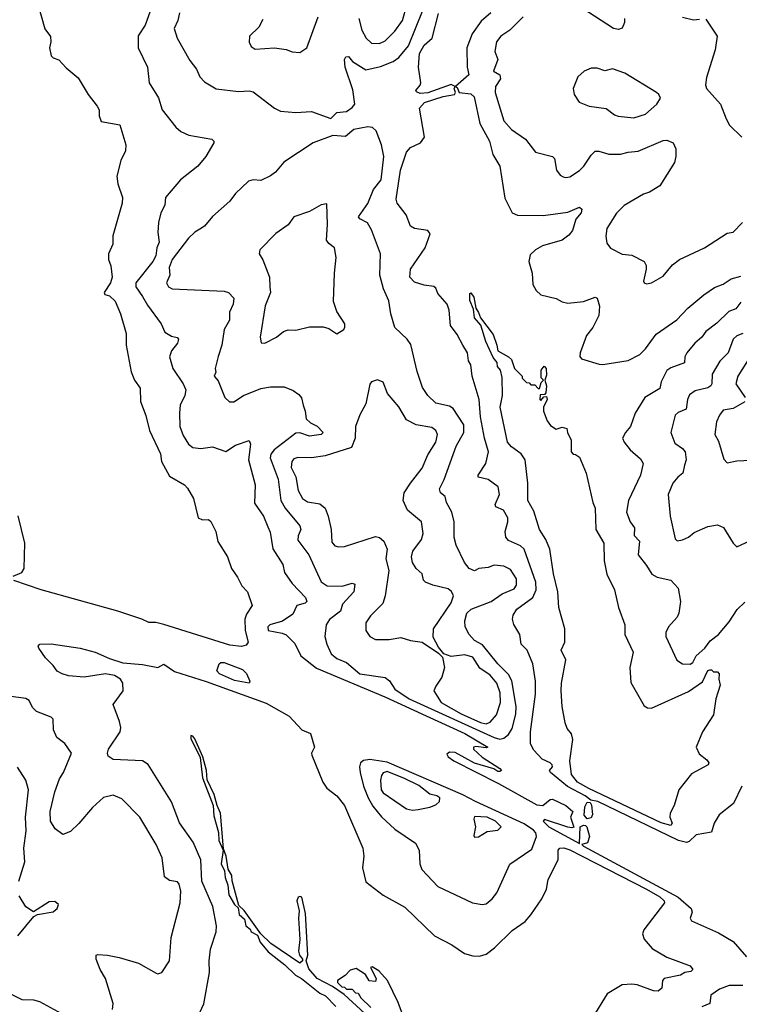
# Model space of a CAD drawing. Extents: x 1552294 to 1694791, y 811929 to 917222.
# Tile 460 of 643: x 1677623 to 1681327, y 832082 to 837150. Entities that reach past the tile are written whole.
import ezdxf

# ---------------------------------------------------------------- set-up
doc = ezdxf.new("R2010")
doc.units = 0

msp = doc.modelspace()

# ---------------------------------------------------------------- linework, layer by layer
at = {"layer": '0CON10XD'}
for points in [[(1677718.6, 837225), (1677753.2, 837103.2), (1677782.3, 837062.3), (1677783.9, 837036.1), (1677776, 837005), (1677785, 836963.3), (1677795, 836953.8), (1677825, 836943.3), (1677862.4, 836902.4), (1677925, 836850), (1677976.2, 836765), (1678022.5, 836705), (1678032.5, 836685), (1678032.5, 836655), (1678043.3, 836625), (1678138.6, 836608.6), (1678170, 836505), (1678167.5, 836475), (1678143.8, 836425), (1678123.8, 836345), (1678128.8, 836305), (1678152, 836235), (1678150.8, 836205), (1678103.4, 836036.6), (1678103.2, 835995), (1678080.7, 835945), (1678080.6, 835915), (1678093.3, 835883.3), (1678100, 835825), (1678090, 835795), (1678058, 835745), (1678061.2, 835735), (1678085, 835729.1), (1678115, 835700.6), (1678142.9, 835635), (1678171.5, 835535), (1678170.7, 835475), (1678196.4, 835336.4), (1678213.6, 835293.6), (1678242.7, 835252.7), (1678245.6, 835185), (1678272.2, 835112.2), (1678291.3, 835035), (1678347.3, 834915), (1678354.1, 834875), (1678395, 834800.5), (1678472, 834755), (1678487.6, 834737.6), (1678518, 834685), (1678542, 834585), (1678565, 834575.8), (1678595, 834578), (1678607.6, 834567.6), (1678632.5, 834515), (1678643.2, 834463.2), (1678692.9, 834385), (1678714.2, 834325), (1678745, 834280), (1678766, 834236), (1678795.7, 834205), (1678820.5, 834135), (1678790.6, 834089.4), (1678782.8, 834065), (1678783.2, 834005), (1678800, 833945), (1678789.1, 833930.9), (1678765, 833924.3)], [(1679368.4, 837155), (1679385.2, 837095), (1679407.4, 837055), (1679435, 837029.4), (1679475, 837026.8), (1679505, 837040.4), (1679555, 837090.7), (1679593.2, 837145), (1679616.9, 837225)], [(1678292.5, 837187.5), (1678269.1, 837120.9), (1678232.7, 837067.3), (1678232.5, 837005), (1678280.6, 836905), (1678289.4, 836825), (1678337.9, 836747.9), (1678356.2, 836685), (1678427, 836597), (1678453.4, 836573.4), (1678494.7, 836554.7), (1678612.5, 836535), (1678623.3, 836525), (1678623.3, 836515), (1678582, 836445), (1678540.8, 836395), (1678450.8, 836325), (1678374.5, 836235), (1678370.5, 836195), (1678350, 836155), (1678337.5, 836105), (1678334.5, 836055), (1678341.4, 836005), (1678329.2, 835975), (1678324.5, 835935), (1678308, 835905), (1678221.2, 835795), (1678221.3, 835775), (1678255, 835724.4), (1678280.5, 835680.5), (1678352.2, 835585), (1678370.7, 835540.7), (1678405, 835520), (1678434, 835514), (1678440, 835505), (1678435.5, 835485), (1678405.4, 835445), (1678394.7, 835414.7), (1678411.3, 835355), (1678465.4, 835275), (1678478.2, 835245), (1678473.6, 835215), (1678450, 835165), (1678445.4, 835125.4), (1678447.6, 835055), (1678465, 835009.2), (1678493.1, 834965), (1678515, 834948.5), (1678555, 834941.8), (1678615, 834951.9), (1678685, 834927.5), (1678735, 834960), (1678805, 834983.3), (1678810.8, 834965), (1678800.4, 834885), (1678835.3, 834755.3), (1678831.2, 834661.2), (1678878.1, 834595), (1678900.7, 834539.3), (1678912.8, 834512.8), (1678926, 834426), (1678977.3, 834345), (1678985.6, 834305), (1679025, 834247.8), (1679094.1, 834175), (1679101.5, 834155), (1679092.8, 834147.2), (1679049.2, 834135), (1679030.1, 834089.9), (1678976.2, 834053.8), (1678911.2, 834035), (1678900, 834025), (1678902, 834005), (1678975, 833992.5), (1678995, 833983.3), (1679039.1, 833939.1), (1679070.8, 833875), (1679151.9, 833811.9), (1679502.4, 833665), (1679715, 833567.1), (1679914.4, 833475), (1680032.5, 833405), (1680025, 833401.2), (1679971.2, 833408.8), (1679960, 833405), (1679960, 833395), (1680004.5, 833354.5), (1680095.5, 833295.5), (1680102.5, 833285), (1680095, 833280), (1680085, 833280), (1680064.4, 833294.4), (1679965, 833322.2), (1679865, 833377.7), (1679835, 833378.9), (1679821.2, 833368.8), (1679829.4, 833355), (1679857.8, 833335), (1680088, 833218), (1680285, 833109.2), (1680315.3, 833104.7), (1680354.6, 833135.4), (1680365, 833137.5), (1680435, 833106), (1680470.5, 833075), (1680458.9, 833045), (1680475.9, 832994.1), (1680465, 832990), (1680445, 832994.4), (1680325, 833032.5), (1680317.5, 833025), (1680347.5, 832995), (1680505, 832908.9), (1680508.9, 832995), (1680525, 833004.6), (1680535, 833002.5), (1680542.3, 832995), (1680556.6, 832945), (1680546.4, 832913.6), (1680517.5, 832905), (1680524.6, 832895), (1681013.4, 832633.4), (1681080, 832575), (1681084.6, 832555.4), (1681074.4, 832525), (1681080.7, 832510.7), (1681219.6, 832449.6), (1681295.7, 832405), (1681365, 832326.9)], [(1678445.3, 837185), (1678438.2, 837145), (1678419.1, 837105), (1678433.5, 837055), (1678499.5, 836939.5), (1678533.5, 836895), (1678550, 836855), (1678575, 836829.2), (1678635, 836793.3), (1678749.2, 836779.2), (1678805, 836783.1), (1678825, 836777.5), (1678934.6, 836694.6), (1678965, 836678.5), (1679045, 836672.3), (1679125, 836677.5), (1679225, 836640.8), (1679255, 836672.5), (1679305, 836676.9), (1679335, 836697.5), (1679348.1, 836715), (1679338.1, 836788.1), (1679299.1, 836905), (1679295.5, 836945), (1679301.9, 836958.1), (1679315, 836960), (1679335.8, 836935), (1679405, 836890.9), (1679481, 836909), (1679545.9, 836934.1), (1679574.8, 836955.2), (1679625.4, 837015), (1679696.8, 837193.2)], [(1681055, 832914.8), (1681015, 832924.2), (1680598.4, 833125), (1680563.3, 833133.3), (1680534.1, 833155), (1680443.2, 833203.2), (1680355.8, 833275), (1680350, 833285), (1680365, 833303.8), (1680363.5, 833315), (1680354.3, 833325), (1680313.4, 833343.4), (1680269.5, 833389.5), (1680252.4, 833422.4), (1680252.8, 833485), (1680278.6, 833678.6), (1680277.9, 833745), (1680265.4, 833835), (1680234.6, 833904.6), (1680204.2, 833935), (1680197.5, 833985), (1680166.4, 834036.4), (1680159.4, 834065), (1680163.1, 834085), (1680181.8, 834115), (1680264, 834176), (1680281.2, 834215), (1680280, 834255), (1680219.5, 834425), (1680201.5, 834441.5), (1680138.8, 834468.8), (1680125.4, 834485.4), (1680121.5, 834515), (1680136.5, 834565), (1680135.5, 834585), (1680113.3, 834625), (1680075, 834643.1), (1680070, 834655), (1680092.5, 834705), (1680085.7, 834745), (1680035, 834783.1), (1679984, 834795), (1679982.5, 834805), (1680022.9, 834865), (1680035.6, 834925.6), (1680015.5, 834995), (1679995.4, 835105), (1679988.8, 835195), (1679951.9, 835315), (1679945, 835372.5), (1679934.3, 835394.3), (1679927.8, 835435), (1679905, 835474), (1679875, 835528.6), (1679840.5, 835575), (1679833.1, 835655), (1679824.5, 835685), (1679775, 835740), (1679765, 835767.5), (1679755.7, 835775.7), (1679705, 835783.5), (1679655, 835799.5), (1679632.2, 835825), (1679634.4, 835865), (1679711.1, 835975), (1679736.7, 836046.7), (1679724, 836065), (1679655.3, 836075.3), (1679635, 836086.7), (1679612.5, 836145), (1679566.2, 836205), (1679560.6, 836225), (1679583.1, 836375), (1679615, 836467.1), (1679635, 836491.5), (1679685.7, 836515), (1679706.2, 836545), (1679680.5, 836695), (1679707.3, 836722.7), (1679803.9, 836753.9), (1679862.1, 836765), (1679865.8, 836775), (1679859.7, 836795), (1679864.6, 836805), (1679845, 836816.2), (1679725, 836773.3), (1679685, 836769.5), (1679665, 836777.5), (1679662.5, 836785), (1679685, 836812), (1679688.4, 836825), (1679676.7, 836905), (1679680.8, 836975), (1679705, 837018.7), (1679747.1, 837055), (1679778.3, 837181.7)], [(1680048.5, 837185), (1679998.8, 837141.2), (1679952.6, 837077.4), (1679924.6, 837005), (1679927.3, 836905), (1679935.3, 836865), (1679866, 836805), (1679875, 836800.9), (1679885.2, 836775.2), (1679945, 836768.1), (1679961.8, 836751.8), (1679992.5, 836615), (1680041.8, 836525), (1680058.9, 836455), (1680094, 836395), (1680121, 836231), (1680158.1, 836155), (1680185, 836142.9), (1680317.9, 836142.1), (1680445, 836158.2), (1680505, 836184), (1680516, 836175), (1680514, 836155), (1680486.7, 836123.3), (1680469.4, 836065), (1680449.8, 836040.2), (1680415, 836015.6), (1680314.7, 835985.3), (1680278.6, 835965), (1680250.9, 835939.1), (1680244.4, 835905), (1680261.9, 835845), (1680265, 835787.5), (1680282, 835755), (1680305, 835734.3), (1680385, 835714.3), (1680415, 835697.1), (1680445, 835690.9), (1680525, 835698.9), (1680585, 835721.2), (1680595.8, 835715.8), (1680608.6, 835675), (1680605, 835627.5), (1680573.5, 835565), (1680541.1, 835525), (1680507.5, 835435), (1680506.1, 835416.1), (1680515, 835404.2), (1680605.8, 835375.8), (1680625.7, 835375.7), (1680755, 835396.3), (1680815, 835425.8), (1680844.2, 835455), (1680899.3, 835530.7), (1681005, 835605.3), (1681061.8, 835665), (1681145, 835733.9), (1681199.3, 835770.7), (1681245, 835789.2), (1681285, 835815.6), (1681335, 835830)], [(1680736.9, 837155), (1680736, 837135), (1680724.1, 837105.9), (1680705, 837098.6), (1680680, 837105), (1680518.5, 837208.5)], [(1678875, 837150), (1678855, 837111.2), (1678806.2, 837065), (1678804.5, 837034.5), (1678815, 837011.2), (1678835, 836997.5), (1678935, 837004.5), (1678995, 836995.7), (1679026.4, 836983.6), (1679065, 836980), (1679102, 837005), (1679160.5, 837165)], [(1680215.7, 837165), (1680146.9, 837095), (1680100, 837065), (1680077.8, 837035), (1680068.9, 836985), (1680084.6, 836945), (1680062.9, 836885), (1680095.5, 836865.5)], [(1681035, 837162.9), (1681091.4, 837148.6), (1681122, 837152)], [(1681155, 837152.5), (1681213.3, 837065), (1681203.9, 836993.9), (1681157.8, 836852.2), (1681153.3, 836815), (1681158.9, 836795), (1681230.8, 836715), (1681258.9, 836638.9), (1681277.1, 836607.1), (1681340, 836545)], [(1680785, 836644.6), (1680845, 836663.1), (1680902, 836715), (1680921.2, 836745), (1680913.8, 836765), (1680901.2, 836775), (1680738, 836875), (1680675, 836897.5), (1680635, 836885.7), (1680595, 836899.4), (1680565, 836899.4), (1680528.8, 836885), (1680496.2, 836855), (1680472.5, 836795), (1680477.5, 836765), (1680502.5, 836725), (1680555, 836704), (1680642.3, 836692.3), (1680685, 836660), (1680703.2, 836653.2), (1680785, 836644.6)], [(1680095.5, 836865.5), (1680097.8, 836845), (1680072.1, 836805), (1680070.8, 836775), (1680115, 836629.2), (1680154.3, 836585), (1680226, 836535), (1680278.3, 836468.3), (1680366.2, 836445), (1680375.6, 836435), (1680385.6, 836375), (1680405, 836349.2), (1680420.6, 836340.6), (1680435, 836336.7), (1680455, 836340.9), (1680505, 836373.9), (1680527.8, 836395), (1680565, 836452.9), (1680585, 836473.1), (1680605, 836473.3), (1680655, 836457.1), (1680715, 836457.1), (1680755, 836468.5), (1680807.4, 836472.6), (1680935, 836528.6), (1680955, 836529.2), (1680986.4, 836516.4), (1681000, 836485), (1681001.1, 836445), (1680994.4, 836415), (1680919.1, 836295), (1680865, 836261.3), (1680835, 836250.8), (1680735, 836192.8), (1680695.6, 836154.4), (1680646.1, 836075), (1680640.4, 836035), (1680645, 836000), (1680665, 835973.8), (1680725, 835942), (1680775, 835937.1), (1680837.5, 835905), (1680847.5, 835885), (1680847.5, 835865), (1680834.1, 835804.1), (1680837.5, 835795), (1680849.3, 835789.3), (1680875, 835796), (1680935, 835829.2), (1680982.7, 835887.3), (1681019.2, 835915), (1681148.8, 835975), (1681265, 836051.2), (1681295, 836055.8), (1681344.6, 836105.4)], [(1680095, 833447.1), (1680115, 833451.6), (1680139.1, 833470.9), (1680158.8, 833501.2), (1680177.1, 833575), (1680178.9, 833615), (1680156.7, 833746.7), (1680138.8, 833778.8), (1680084.1, 833835), (1680005, 833931.9), (1679965, 833954.1), (1679936.2, 833985), (1679916.4, 834025), (1679914.4, 834055), (1679925.6, 834095), (1679947.8, 834115), (1680049.4, 834155), (1680106.2, 834193.8), (1680169, 834221), (1680180.8, 834239.2), (1680181, 834271), (1680149.6, 834319.6), (1680115, 834337.8), (1680065, 834342.4), (1680035, 834329.8), (1679985.9, 834324.1), (1679963.6, 834313.6), (1679937.5, 834325), (1679912.5, 834355), (1679869.4, 834445), (1679859.4, 834485), (1679859.5, 834565), (1679848.1, 834615), (1679820, 834665), (1679813.1, 834695), (1679790, 834715), (1679784.5, 834735), (1679807.6, 834782.4), (1679869.4, 834955), (1679908.8, 835025), (1679910, 835065), (1679855, 835148.2), (1679835, 835160), (1679765, 835175.7), (1679724.3, 835215), (1679697, 835257), (1679669.6, 835339.6), (1679637, 835477), (1679618, 835505), (1679554.6, 835565), (1679533.1, 835635), (1679523.1, 835703.1), (1679496, 835765), (1679477.5, 835835), (1679481.2, 835945), (1679435, 836067.5), (1679414.3, 836104.3), (1679373.8, 836123.8), (1679367.5, 836135), (1679415, 836203.3), (1679444.4, 836275), (1679484, 836326), (1679498.5, 836445), (1679485.5, 836505), (1679457.9, 836577.9), (1679438.8, 836595), (1679415, 836598), (1679342.5, 836585), (1679300.9, 836549.1), (1679235, 836554.1), (1679134.6, 836515.4), (1678983.4, 836416.6), (1678940, 836365), (1678915, 836345.5), (1678865, 836322.5), (1678825, 836326.2), (1678801.9, 836318.1), (1678735, 836254.4), (1678705, 836215.6), (1678615, 836137.3), (1678575, 836086.2), (1678551.3, 836071.3), (1678525, 836056.6), (1678492.7, 836025), (1678408, 835915), (1678392.5, 835875), (1678396, 835835), (1678378.9, 835795), (1678388.6, 835775), (1678407.5, 835765), (1678675, 835751.8), (1678698, 835745), (1678725, 835716.7), (1678721.5, 835685), (1678702.5, 835645), (1678702.9, 835602.9), (1678676.5, 835555), (1678664.4, 835475), (1678644.6, 835415.4), (1678630, 835355), (1678633.3, 835335), (1678624, 835315), (1678645, 835290), (1678678.7, 835205), (1678703, 835183), (1678725, 835183.5), (1678775, 835215.4), (1678865, 835251.8), (1678915, 835260.3), (1678985, 835259.2), (1679031.2, 835241.2), (1679060.7, 835220.7), (1679073.2, 835203.2), (1679082, 835165), (1679093.3, 835135), (1679098, 835095), (1679119.4, 835075), (1679155, 835058), (1679185, 835024.2), (1679174.6, 835015.4), (1679115, 835006.2), (1679065, 835023.5), (1679045, 835021.4), (1678933.5, 834935), (1678915.9, 834914.1), (1678912.5, 834895), (1678953.5, 834785), (1678967.5, 834675), (1678990.3, 834635), (1679065.4, 834545), (1679070.5, 834525), (1679056.8, 834493.2), (1679055, 834471.2), (1679112.4, 834395), (1679175, 834256.4), (1679206.4, 834236.4), (1679283.9, 834233.9), (1679335, 834250), (1679347.9, 834245), (1679342.7, 834205), (1679285, 834140.6), (1679275.2, 834105), (1679217.8, 834062.2), (1679200, 834035), (1679194.5, 833975), (1679203.6, 833935), (1679226.6, 833886.6), (1679255, 833860.9), (1679305, 833840.5), (1679375, 833782.7), (1679505, 833763.6), (1679527.1, 833747.1), (1679555, 833704.6), (1679627.6, 833655), (1680064.8, 833455.2), (1680095, 833447.1)], [(1678885, 835484.5), (1678945, 835516.2), (1678980.8, 835545), (1679005, 835552.9), (1679045, 835551.5), (1679115, 835568.6), (1679185, 835568), (1679215, 835560), (1679255, 835533.3), (1679292.5, 835555), (1679297, 835567), (1679296.7, 835585), (1679255, 835647.5), (1679238.7, 835698.7), (1679243.8, 835845), (1679253.1, 835925), (1679243.1, 835975), (1679215, 835997.3), (1679203.4, 836015), (1679208.4, 836095), (1679205, 836202.5), (1679175, 836196.7), (1679115, 836162.7), (1679035, 836134.4), (1679005, 836094.4), (1678941.5, 836048.5), (1678858.8, 835965), (1678856.2, 835945), (1678875, 835913.3), (1678908.9, 835825), (1678910.4, 835775), (1678914.7, 835745), (1678886.8, 835676.8), (1678861.8, 835515), (1678867.1, 835487.1), (1678885, 835484.5)], [(1680975, 833002.5), (1680925, 833015.2), (1680552.5, 833192.5), (1680493.7, 833225), (1680462.9, 833265), (1680454.7, 833335), (1680470.3, 833445), (1680463.6, 833473.6), (1680441.8, 833501.8), (1680431, 833531), (1680415.7, 833615), (1680410.7, 833695), (1680411.9, 833735), (1680434.6, 833855), (1680409.6, 833905), (1680429.7, 833945), (1680429.8, 834015), (1680397.9, 834125), (1680393.7, 834205), (1680371.8, 834298.2), (1680351.7, 834425), (1680331.9, 834475), (1680299.1, 834525), (1680269.5, 834619.5), (1680238.2, 834675), (1680238.2, 834765), (1680224.4, 834884.4), (1680204.4, 834914.4), (1680155, 834950.6), (1680134.7, 834975), (1680096.1, 835155), (1680108.5, 835215), (1680107.6, 835307.6), (1680097.7, 835345), (1680083.1, 835365), (1680080.5, 835385), (1680060.1, 835410.1), (1680023.3, 835493.3), (1679997.5, 835577.5), (1679964.1, 835615), (1679959.6, 835659.6), (1679940.5, 835705), (1679940.5, 835739.5), (1679945, 835743.3), (1679961.7, 835721.7), (1679972, 835665), (1679985, 835642.5), (1679994.6, 835614.6), (1680059.8, 835529.8), (1680080, 835475), (1680084, 835445), (1680140, 835415), (1680155, 835400), (1680170, 835355), (1680210, 835315), (1680210, 835305), (1680231.7, 835281.7), (1680245, 835280), (1680255, 835270), (1680275, 835270), (1680291.7, 835251.7), (1680298.3, 835251.7), (1680308.3, 835281.7), (1680320, 835295), (1680306.7, 835306.7), (1680306.7, 835345), (1680323, 835367), (1680333.6, 835353.6), (1680335, 835320), (1680326, 835295), (1680335.4, 835265.4), (1680331.7, 835228.3), (1680325, 835220), (1680301.7, 835218.3), (1680300, 835195), (1680305, 835190), (1680321.7, 835208.3), (1680335, 835210), (1680339.2, 835195), (1680318.8, 835155), (1680320, 835135), (1680338.6, 835085), (1680355, 835061.2), (1680385, 835042.5), (1680415, 835052.5), (1680440, 835045), (1680442.5, 835025), (1680462.5, 834985), (1680462.5, 834925), (1680473, 834913), (1680485, 834912.5), (1680505, 834897.5), (1680538.6, 834815), (1680573.3, 834665), (1680585.3, 834635.3), (1680589.3, 834525), (1680629.4, 834455), (1680631.3, 834365), (1680645.3, 834295.3), (1680684.2, 834215), (1680705.4, 834125), (1680738.9, 834035), (1680738.5, 833985), (1680781.8, 833895), (1680764.1, 833815), (1680768.8, 833738.8), (1680837.7, 833617.7), (1680855, 833607.5), (1680875, 833606.2), (1681065, 833691.4), (1681137.8, 833742.2), (1681165, 833799.2), (1681175, 833804), (1681185, 833803.3), (1681195, 833792.5), (1681215, 833792.5), (1681223.3, 833783.3), (1681221.2, 833755), (1681229.2, 833725), (1681206.2, 833653.8), (1681195, 833572), (1681138.1, 833485), (1681105.6, 833405), (1681120.6, 833370.6), (1681160.7, 833340.7), (1681170, 833325), (1681167.5, 833315), (1681082.1, 833267.9), (1681016.2, 833185), (1680992.5, 833105), (1680971.9, 833065), (1680969.4, 833045), (1680981.5, 833015), (1680975, 833002.5)], [(1681334.8, 835695.2), (1681308.8, 835661.2), (1681272.9, 835647.1), (1681211.6, 835588.4), (1681154.6, 835545.4), (1681133.7, 835515), (1681098.4, 835485), (1681057.6, 835435), (1681047.8, 835415), (1681045, 835383.1), (1680975, 835357.8), (1680955, 835344.5), (1680924.6, 835285), (1680918.2, 835251.8), (1680841.8, 835205), (1680790.8, 835125), (1680766.5, 835055), (1680741.9, 835025), (1680726.9, 834995), (1680734.4, 834975), (1680765.7, 834935), (1680818.7, 834888.7), (1680832.5, 834865), (1680819.5, 834805), (1680756.9, 834675), (1680747.5, 834615), (1680765.4, 834565.4), (1680787.3, 834535), (1680785.7, 834495), (1680813.1, 834465), (1680806.5, 834395), (1680850.4, 834340.4), (1680877.5, 834295), (1680905, 834281.1), (1680975, 834264.2), (1681013, 834223), (1681024.4, 834155), (1681016.5, 834095), (1681007.5, 834075), (1680963.1, 834025), (1680949.5, 833995), (1680948.5, 833975), (1681005, 833853.8), (1681034.5, 833834.5), (1681075, 833831.8), (1681088.3, 833841.7), (1681104.5, 833875), (1681149.8, 833915), (1681177.6, 833952.4), (1681220.8, 833985), (1681275, 834050.4), (1681316.4, 834113.6), (1681355, 834151.3)], [(1681345.6, 835535), (1681315, 835523.1), (1681295.4, 835505), (1681270, 835435), (1681227.8, 835392.2), (1681187.3, 835325), (1681185.6, 835275), (1681180, 835265), (1681165, 835254.6), (1681100.2, 835239.8), (1681070.8, 835219.2), (1681060, 835195), (1681053.1, 835145), (1681012.5, 835127.5), (1680996.4, 835113.6), (1680974.6, 835025), (1680995, 834970), (1681035, 834942.2), (1681048.5, 834925), (1681053.8, 834885), (1681045, 834856.2), (1681036.9, 834815), (1681010.5, 834795), (1680985.5, 834764.5), (1680961.5, 834705), (1680972.1, 834595), (1680997.4, 834477.4), (1681007.5, 834467.5), (1681035, 834473.3), (1681065, 834486.9), (1681095, 834510.5), (1681165, 834541.1), (1681215, 834550), (1681245.7, 834535.7), (1681296.2, 834455), (1681315, 834436.7), (1681385, 834469.2)], [(1681402.7, 835445), (1681320.3, 835315), (1681310, 835275), (1681358, 835205)], [(1680024.8, 833525.2), (1680045, 833533.4), (1680077.4, 833572.6), (1680097.6, 833635), (1680097.3, 833685), (1680079.5, 833735), (1680045.3, 833775.3), (1679992, 833812), (1679955, 833869.3), (1679915, 833880), (1679845, 833872), (1679806.2, 833886.2), (1679779.3, 833919.3), (1679751.2, 833971.2), (1679754, 834015), (1679845, 834147.9), (1679856.4, 834185), (1679846.2, 834206.2), (1679829.5, 834219.5), (1679749.3, 834239.3), (1679712.5, 834255), (1679702, 834265), (1679695, 834297.5), (1679663.3, 834325), (1679645.6, 834355.6), (1679639.5, 834385), (1679646.2, 834415), (1679692.1, 834475), (1679700.8, 834505), (1679691.6, 834565), (1679619.5, 834625), (1679596.4, 834675), (1679602.1, 834715), (1679635.7, 834764.3), (1679695, 834841.1), (1679725, 834910), (1679766.1, 834975), (1679774.5, 835015), (1679765.3, 835035.3), (1679745, 835051.2), (1679663.8, 835063.8), (1679615, 835089.5), (1679575, 835157.5), (1679515.7, 835225), (1679495, 835283.8), (1679465, 835295.8), (1679435, 835286.2), (1679426.1, 835273.9), (1679405, 835172.5), (1679374.4, 835115.6), (1679351.9, 835055), (1679350.6, 834995), (1679331.7, 834948.3), (1679195, 834904.7), (1679125, 834895.3), (1679055, 834896.8), (1679035, 834888.7), (1679023.7, 834876.3), (1679020.3, 834845), (1679045, 834797.5), (1679056.9, 834726.9), (1679078.5, 834685), (1679105, 834668.7), (1679168.5, 834658.5), (1679195, 834635.6), (1679211.2, 834595), (1679226.5, 834525), (1679230.5, 834460.5), (1679245, 834442), (1679265, 834435.8), (1679295, 834438.1), (1679455, 834489.4), (1679475, 834484.2), (1679497.1, 834465), (1679515.5, 834425), (1679507.5, 834375), (1679523.3, 834315), (1679504.2, 834185), (1679492, 834145), (1679428.7, 834081.3), (1679404.3, 834045), (1679405.6, 834005), (1679425, 833974.2), (1679455, 833959.4), (1679525, 833960), (1679585, 833969.4), (1679635, 833954.3), (1679695, 833945.8), (1679778.8, 833888.8), (1679798.8, 833868.8), (1679809.4, 833815), (1679796.5, 833765), (1679765, 833719.2), (1679755.8, 833695), (1679792.1, 833635), (1679895, 833576.3), (1679995, 833532), (1680024.8, 833525.2)], [(1681355, 835182.5), (1681295, 835148.6), (1681245, 835140), (1681225, 835114), (1681210.2, 835079.8), (1681201.5, 835015), (1681220.6, 834980.6), (1681247.8, 834887.8), (1681265, 834868), (1681315, 834879.4), (1681425, 834884.3)], [(1677589.6, 834285), (1677634.4, 834305), (1677646.8, 834325), (1677649.5, 834455), (1677615, 834596)], [(1678765, 833924.3), (1678705, 833929.8), (1678365, 834036.3), (1678323.7, 834046.3), (1678287.5, 834047.5), (1678252.5, 834065), (1678128.8, 834105), (1677733.1, 834215), (1677593.8, 834263.8)], [(1678549.8, 832040.2), (1678571.5, 832085), (1678600.9, 832245), (1678598.2, 832305), (1678605.5, 832365), (1678634.5, 832455), (1678636.2, 832485), (1678616.8, 832585), (1678560.6, 832715), (1678555.2, 832825.2), (1678516.6, 832916.6), (1678445.3, 833015.3), (1678405, 833124.2), (1678285, 833315.6), (1678254.7, 833334.7), (1678105, 833342.5), (1678079.1, 833359.1), (1678075.7, 833375), (1678081.1, 833395), (1678140, 833485), (1678143.6, 833506.4), (1678137.4, 833537.4), (1678104.3, 833625), (1678155.2, 833694.8), (1678153.8, 833735), (1678141.9, 833755), (1678110.8, 833775), (1678065, 833783.6), (1677954.6, 833765.4), (1677875, 833772), (1677842.2, 833782.2), (1677816.5, 833796.5), (1677796.3, 833826.3), (1677755.5, 833865.5), (1677721.2, 833915), (1677718.8, 833925), (1677726.7, 833935), (1677785, 833938), (1677935, 833915.5), (1678012.2, 833895), (1678085, 833861.2), (1678155, 833839.4), (1678255, 833831.2), (1678335, 833816.2), (1678365, 833832.5), (1678419.5, 833795), (1678583.5, 833743.5), (1678892.2, 833632.2), (1679010, 833565), (1679075, 833494.3), (1679120, 833475), (1679140, 833405), (1679126, 833375), (1679127.5, 833365), (1679184.5, 833225), (1679204.1, 833194.1), (1679255, 833154.4), (1679295.4, 833105), (1679390, 832885), (1679394.2, 832845), (1679388, 832785), (1679405, 832712.5), (1679493.4, 832643.4), (1679605, 832582.5), (1679758, 832435), (1679847.8, 832387.8), (1679913.7, 832343.7), (1679955, 832331.4), (1679990.5, 832329.5), (1680025, 832340), (1680067.9, 832372.1), (1680158.9, 832461.1), (1680225, 832508.6), (1680255, 832542.5), (1680311.1, 832625), (1680335.6, 832675), (1680343.5, 832725), (1680395.3, 832825), (1680394.2, 832875), (1680403.7, 832886.3), (1680425, 832887.6), (1680455, 832876.6), (1680849.2, 832675), (1680918.1, 832635), (1680940.4, 832615), (1680942.5, 832605), (1680835.6, 832465), (1680828.6, 832445), (1680836.9, 832416.9), (1680879.5, 832369.5), (1680955, 832324.3), (1681075, 832280.7), (1681088.3, 832261.7), (1681078.7, 832251.3), (1681046.7, 832245), (1681025, 832231.9), (1680940, 832215), (1680932.2, 832205), (1680928.8, 832165), (1680910.5, 832149.5), (1680885, 832150.9), (1680801.6, 832181.6), (1680774.2, 832185.8), (1680725, 832181.4), (1680647.1, 832135), (1680573.3, 832015)], [(1678805, 833734.2), (1678729.3, 833749.3), (1678652.5, 833782.5), (1678637.7, 833797.7), (1678649.4, 833835), (1678658.3, 833841.7), (1678675, 833841.3), (1678769.4, 833805), (1678790.5, 833785), (1678807.5, 833745), (1678805, 833734.2)], [(1678100.8, 832055), (1678105.3, 832085.3), (1678064.3, 832215), (1678038.3, 832261.7), (1678016.7, 832315), (1678017.5, 832335), (1678025, 832338.8), (1678075, 832335.6), (1678135, 832322.9), (1678235, 832294.2), (1678325, 832242), (1678335, 832239.2), (1678355, 832246.2), (1678394.3, 832305.7), (1678402.9, 832425), (1678449.5, 832605), (1678453.5, 832665), (1678445, 832700), (1678435, 832712), (1678395, 832720), (1678367.9, 832737.9), (1678356.5, 832835), (1678326.4, 832905), (1678241.1, 833045), (1678148.9, 833138.9), (1678105, 833158.9), (1678055, 833146.9), (1677998.6, 833095), (1677927.8, 833012.2), (1677885, 832972), (1677845, 832956.7), (1677805.8, 832985.8), (1677781.9, 833025), (1677779.6, 833075), (1677805, 833175.8), (1677827.6, 833242.4), (1677848.5, 833275), (1677890.8, 833375), (1677855, 833423.8), (1677814.2, 833455), (1677797.5, 833495), (1677795, 833550), (1677785, 833560), (1677709.5, 833589.5), (1677689.1, 833609.1), (1677671.5, 833645), (1677655, 833656.4), (1677565, 833668.5)], [(1679400, 832035), (1679293, 832133), (1679233.6, 832173.6), (1679154.3, 832215), (1679111.1, 832265), (1679097.1, 832305), (1679106.7, 832335), (1679095, 832550), (1679075, 832633.3), (1679065, 832637.5), (1679056.4, 832633.6), (1679050, 832615), (1679062.3, 832562.3), (1679058.8, 832525), (1679065.6, 832415), (1679058.8, 832355), (1679064, 832335), (1679078.8, 832315), (1679078.8, 832305), (1679065, 832294.4), (1678915.6, 832395), (1678864.4, 832444.4), (1678778.6, 832565), (1678750.6, 832590.6), (1678717.1, 832717.1), (1678714.6, 832745), (1678697.1, 832777.1), (1678685.4, 832845), (1678671.7, 832881.7), (1678657.5, 833065), (1678639.5, 833105), (1678625, 833161.2), (1678587.7, 833237.7), (1678585.4, 833285), (1678565.4, 833355), (1678525, 833448), (1678515, 833462), (1678504.3, 833465.7), (1678505, 833450), (1678552.1, 833352.1), (1678565, 833246.7), (1678620, 833105), (1678622.2, 833052.2), (1678646.6, 832966.6), (1678648.7, 832925), (1678670, 832875), (1678660.9, 832805), (1678678.2, 832768.2), (1678680.4, 832735), (1678695.5, 832695.5), (1678699.2, 832645), (1678729.5, 832595), (1678748, 832578), (1678753.7, 832545), (1678780.6, 832520.6), (1678787.1, 832485), (1678809.4, 832469.4), (1678815, 832454.4), (1678847.5, 832437.5), (1678861.4, 832401.4), (1678902.6, 832352.6), (1678988.9, 832285), (1679042.2, 832232.2), (1679074, 832215), (1679168.7, 832138.7), (1679197.1, 832125), (1679250.6, 832070.6)], [(1680004.4, 832595.6), (1680025, 832599.4), (1680055, 832624.3), (1680078.5, 832655), (1680146, 832804), (1680259.2, 832880.8), (1680282.8, 832945), (1680280, 832965), (1680268.8, 832978.8), (1680220.6, 833010.6), (1679970, 833125), (1679905, 833160.5), (1679515, 833328.2), (1679425, 833341.6), (1679392.4, 833337.6), (1679376.9, 833325), (1679371.9, 833305), (1679375.5, 833275), (1679393.2, 833205), (1679417.6, 833145), (1679441.8, 833101.8), (1679485, 833046.2), (1679555, 832983.8), (1679661.1, 832911.1), (1679679.5, 832875), (1679683.6, 832805), (1679692.5, 832775), (1679775, 832688.1), (1679954.6, 832604.6), (1680004.4, 832595.6)], [(1677619.4, 832715), (1677649.2, 832815), (1677645.5, 832885), (1677656.9, 832975), (1677653.3, 833045), (1677668.8, 833185), (1677655, 833235.8), (1677612.8, 833302.8)], [(1679645, 833081.6), (1679675, 833084.2), (1679733.9, 833096.1), (1679765, 833108.9), (1679783.5, 833125), (1679785.6, 833145), (1679771.2, 833155), (1679735, 833163.4), (1679678.2, 833208.2), (1679604.9, 833244.9), (1679515, 833279.3), (1679495, 833273.5), (1679485, 833260), (1679480.7, 833235), (1679484.3, 833185.7), (1679495, 833170), (1679615, 833087.6), (1679645, 833081.6)], [(1681340.6, 833205), (1681297.8, 833115), (1681222.9, 833057.1), (1681198.2, 833015), (1681185, 832967.5), (1681105, 832953.5), (1681069.7, 832920.3), (1681055, 832914.8)], [(1680545, 833036.1), (1680528.1, 833055), (1680531.4, 833098.6), (1680545, 833121.7), (1680560.1, 833120.1), (1680566.6, 833106.6), (1680571.1, 833058.9), (1680565, 833042), (1680545, 833036.1)], [(1679965, 832942.5), (1679985, 832943.8), (1680028.7, 832971.3), (1680085, 832978.8), (1680101.2, 832995), (1680071.8, 833025), (1680029.4, 833045), (1679965, 833048.8), (1679960.6, 833035), (1679970, 832995), (1679961.2, 832951.2), (1679965, 832942.5)], [(1677614.3, 832435), (1677695.8, 832534.2), (1677715, 832543.8), (1677795, 832558), (1677816.2, 832575), (1677823.3, 832595), (1677805, 832611.2), (1677775, 832610), (1677695, 832557.5), (1677655, 832583.3), (1677620.3, 832640.3)], [(1679603.2, 832003.2), (1679571.5, 832091.5), (1679516.9, 832205), (1679472.5, 832255), (1679437.5, 832275), (1679428.3, 832271.7), (1679458, 832215), (1679455, 832200), (1679423, 832203), (1679402.5, 832235), (1679355, 832266.7), (1679325, 832257.5), (1679299.3, 832230.7), (1679260, 832205), (1679260, 832195), (1679281.7, 832171.7), (1679295, 832170), (1679305, 832160), (1679335, 832160), (1679351.7, 832141.7), (1679365, 832140), (1679380, 832115), (1679430, 832065)], [(1681345, 832179.1), (1681275, 832179.5), (1681225, 832159), (1681180.3, 832129.7), (1681175, 832086.5), (1681135, 832068.9)], [(1677526.2, 832045), (1677496.4, 832095), (1677494.2, 832115.8), (1677533.1, 832146.9), (1677555, 832145.6), (1677635, 832106.4), (1677695, 832104.6), (1677725, 832097.1), (1677895.6, 832004.4)]]:
    msp.add_lwpolyline(points, dxfattribs=at)

doc.saveas('drawing.dxf')
